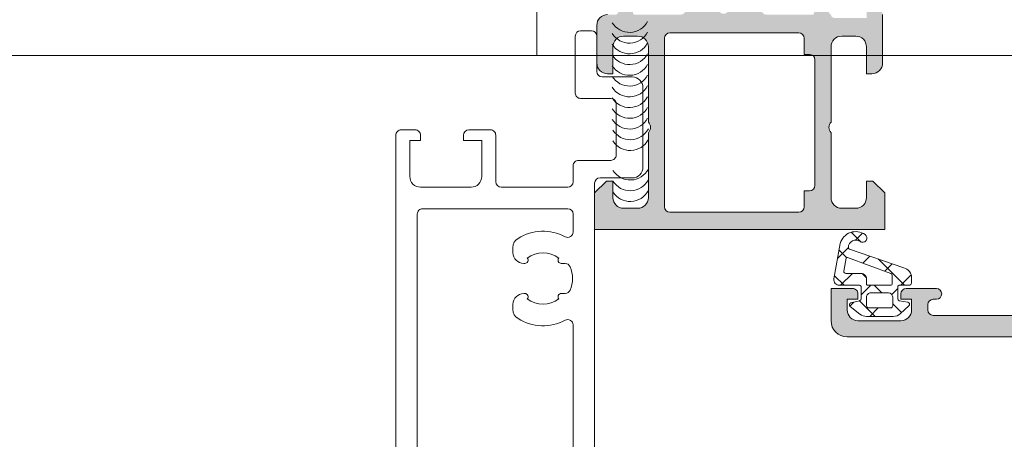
# Model space of a CAD drawing. Header units: millimetres. Extents: x 213386 to 506888, y 183055 to 450952.
# Tile 717 of 1056: x 380629 to 380721, y 342565 to 342605. Entities that reach past the tile are written whole.
import ezdxf

# ---------------------------------------------------------------- set-up
doc = ezdxf.new("R2010")
doc.units = ezdxf.units.MM
doc.layers.add('FASÁDA DETAILNÍ', color=255, linetype='Continuous', lineweight=0)
doc.layers.add('NOVA', color=255, linetype='Continuous', lineweight=0)

# ---------------------------------------------------------------- blocks, each defined once
blk = doc.blocks.new('A$C69D17D4D')
at = {"layer": 'FASÁDA DETAILNÍ'}
h = blk.add_hatch(color=256, dxfattribs=at)
edge = h.paths.add_edge_path(flags=16)
edge.add_ellipse((-17226.70545563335, 24829.51812637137), major_axis=(-0.4999740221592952, 0), ratio=1, start_angle=-0.002977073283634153, end_angle=90.00297707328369)
edge.add_line((-17226.70542965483, 24829.01815234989), (-17208.70542965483, 24829.01815234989))
edge.add_ellipse((-17208.70540367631, 24829.51812637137), major_axis=(-0.4999740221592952, 0), ratio=1, start_angle=89.99702292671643, end_angle=180.0029770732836)
edge.add_line((-17208.20542965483, 24829.51815234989), (-17208.20542965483, 24842.01815234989))
edge.add_ellipse((-17208.70545147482, 24842.0181305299), major_axis=(-0.5000218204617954, 0), ratio=1, start_angle=180.0025002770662, end_angle=269.9974997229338)
edge.add_line((-17208.70542965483, 24842.51815234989), (-17221.30848065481, 24842.51815234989))
edge.add_ellipse((-17221.30848177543, 24844.01815122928), major_axis=(-1.499998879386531, 0), ratio=1, start_angle=-4.2804329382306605e-05, end_angle=90.00004280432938, ccw=False)
edge.add_line((-17222.80848065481, 24844.01815234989), (-17222.80848065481, 24857.01814034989))
edge.add_ellipse((-17223.30848028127, 24857.01814072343), major_axis=(-0.4999996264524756, 0), ratio=1, start_angle=179.9999571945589, end_angle=270.0000428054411)
edge.add_line((-17223.30848065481, 24857.51814034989), (-17226.70542965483, 24857.51814034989))
edge.add_ellipse((-17226.70543002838, 24857.01814072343), major_axis=(-0.4999996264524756, 0), ratio=1, start_angle=-90.00004280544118, end_angle=4.280544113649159e-05)
edge.add_line((-17227.20542965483, 24857.01814034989), (-17227.20542965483, 24829.51815234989))
edge = h.paths.add_edge_path()
edge.add_line((-17256.00542465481, 24828.3181403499), (-17256.00542465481, 24831.3181403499))
edge.add_line((-17256.00542465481, 24831.3181403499), (-17254.00542465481, 24831.3181403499))
edge.add_arc((-17254.00539867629, 24830.81816632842), 0.4999740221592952, -0.002977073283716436, 90.00297707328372, ccw=False)
edge.add_line((-17253.50542465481, 24830.8181403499), (-17253.50542465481, 24830.3181403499))
edge.add_line((-17253.50542465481, 24830.3181403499), (-17254.50542465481, 24830.3181403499))
edge.add_line((-17254.50542465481, 24830.3181403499), (-17254.50542465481, 24829.3181403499))
edge.add_arc((-17253.50536052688, 24829.31820447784), 1.000064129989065, 180.0036740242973, 269.9963259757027)
edge.add_line((-17253.50542465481, 24828.3181403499), (-17249.50542465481, 24828.3181403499))
edge.add_arc((-17249.50545463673, 24829.31817033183), 1.00002998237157, 270.0017177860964, 359.9982822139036)
edge.add_line((-17248.50542465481, 24829.3181403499), (-17248.50542465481, 24830.3181403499))
edge.add_line((-17248.50542465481, 24830.3181403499), (-17249.50542465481, 24830.3181403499))
edge.add_line((-17249.50542465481, 24830.3181403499), (-17249.50542465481, 24830.8181403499))
edge.add_arc((-17249.0054190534, 24830.81813474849), 0.5000056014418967, 90.00064186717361, 179.9993581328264, ccw=False)
edge.add_line((-17249.00542465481, 24831.3181403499), (-17246.20542165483, 24831.3181403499))
edge.add_arc((-17246.20542165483, 24830.8181403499), 0.5, -90, 90, ccw=False)
edge.add_line((-17246.20542165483, 24830.3181403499), (-17246.50542465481, 24830.3181403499))
edge.add_arc((-17246.50541393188, 24829.81812962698), 0.5000107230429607, 90.00122873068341, 179.9987712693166)
edge.add_line((-17247.00542465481, 24829.8181403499), (-17247.00542465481, 24829.3181403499))
edge.add_arc((-17246.50535673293, 24829.31820827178), 0.5000679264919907, 180.0077822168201, 269.9922177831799)
edge.add_line((-17246.50542465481, 24828.8181403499), (-17235.20542965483, 24828.8181403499))
edge.add_arc((-17235.20545147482, 24829.31816216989), 0.5000218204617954, 270.0025002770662, 359.9974997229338)
edge.add_line((-17234.70542965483, 24829.3181403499), (-17234.70542965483, 24829.8181403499))
edge.add_arc((-17235.20536698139, 24829.81820302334), 0.4999373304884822, 359.9928172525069, 450.0071827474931)
edge.add_line((-17235.20542965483, 24830.3181403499), (-17235.50543265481, 24830.3181403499))
edge.add_arc((-17235.50536985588, 24830.81820314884), 0.5000628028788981, 180.0071953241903, 269.9928046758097, ccw=False)
edge.add_line((-17236.00543265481, 24830.8181403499), (-17236.00543265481, 24835.3181403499))
edge.add_arc((-17235.5054270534, 24835.31813474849), 0.5000056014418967, 90.00064186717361, 179.9993581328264, ccw=False)
edge.add_line((-17235.50543265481, 24835.8181403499), (-17234.70542965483, 24835.8181403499))
edge.add_arc((-17234.70540367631, 24835.31816632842), 0.4999740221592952, -0.002977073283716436, 90.00297707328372, ccw=False)
edge.add_line((-17234.20542965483, 24835.3181403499), (-17234.20542965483, 24833.3181403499))
edge.add_arc((-17233.70536173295, 24833.31820827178), 0.5000679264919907, 180.0077822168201, 269.9922177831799)
edge.add_line((-17233.70542965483, 24832.8181403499), (-17233.20542965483, 24832.8181403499))
edge.add_arc((-17233.20536698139, 24832.31820302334), 0.4999373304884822, -0.007182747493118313, 90.00718274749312, ccw=False)
edge.add_line((-17232.70542965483, 24832.3181403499), (-17232.70542965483, 24829.3181403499))
edge.add_arc((-17232.20537454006, 24829.31819546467), 0.5000551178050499, 180.0063149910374, 269.9936850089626)
edge.add_line((-17232.20542965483, 24828.8181403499), (-17230.50543265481, 24828.8181403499))
edge.add_arc((-17230.5054008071, 24830.31810850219), 1.499968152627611, 269.9987834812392, 360.0012165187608)
edge.add_line((-17229.00543265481, 24830.3181403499), (-17229.00543265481, 24856.3181403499))
edge.add_arc((-17229.50541179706, 24856.31816120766), 0.4999791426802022, 359.9976097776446, 450.0023902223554)
edge.add_line((-17229.50543265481, 24856.8181403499), (-17233.70542965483, 24856.8181403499))
edge.add_arc((-17233.70542405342, 24856.31813474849), 0.5000056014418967, 90.0006418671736, 179.9993581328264)
edge.add_line((-17234.20542965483, 24856.3181403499), (-17234.20542965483, 24854.3181403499))
edge.add_arc((-17234.70545147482, 24854.31816216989), 0.5000218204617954, 270.00250027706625, 359.99749972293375, ccw=False)
edge.add_line((-17234.70542965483, 24853.8181403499), (-17235.50543265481, 24853.8181403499))
edge.add_arc((-17235.50538010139, 24854.31819290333), 0.5000525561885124, 180.0060215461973, 269.9939784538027, ccw=False)
edge.add_line((-17236.00543265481, 24854.3181403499), (-17236.00543265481, 24859.31814134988))
edge.add_line((-17236.00543265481, 24859.31814134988), (-17235.78811165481, 24860.07603034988))
edge.add_arc((-17236.07649006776, 24860.15872166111), 0.2999999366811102, 343.9999757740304, 412.0951853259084)
edge.add_arc((-17235.70787951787, 24860.63214150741), 0.300000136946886, 180.0000300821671, 232.0952819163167, ccw=False)
edge.add_line((-17236.00787965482, 24860.6321413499), (-17236.00787765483, 24862.69628834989))
edge.add_arc((-17235.60787826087, 24862.69628880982), 0.399999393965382, 68.02623046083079, 180.000065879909, ccw=False)
edge.add_line((-17235.45820565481, 24863.0672303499), (-17233.43497665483, 24862.2508693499))
edge.add_arc((-17233.50981327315, 24862.06539908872), 0.199999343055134, -24.14109237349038, 68.02609214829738, ccw=False)
edge.add_line((-17233.32730565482, 24861.98360234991), (-17234.39562565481, 24859.5999173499))
edge.add_arc((-17234.21311754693, 24859.51812064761), 0.1999997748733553, 155.8589745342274, 270.8199006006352)
edge.add_line((-17234.21025565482, 24859.31814134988), (-17222.90617565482, 24859.3181403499))
edge.add_arc((-17222.89774393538, 24859.50955484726), 0.1916001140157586, 267.4777781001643, 361.0444500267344)
edge.add_line((-17222.70617565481, 24859.5130473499), (-17222.70617565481, 24859.93363134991))
edge.add_line((-17222.70617565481, 24859.93363134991), (-17224.13791065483, 24862.39924334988))
edge.add_arc((-17223.87857366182, 24862.55005504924), 0.2999997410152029, 105.9999717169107, 210.179196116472, ccw=False)
edge.add_line((-17223.96126465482, 24862.83843334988), (-17222.46910365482, 24863.26630434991))
edge.add_line((-17222.46910365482, 24863.26630434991), (-17221.60582865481, 24863.76471634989))
edge.add_arc((-17221.40582870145, 24863.41830610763), 0.4000000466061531, 3.470122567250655e-05, 119.99998843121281, ccw=False)
edge.add_line((-17221.00582865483, 24863.41830634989), (-17221.00617565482, 24859.31037534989))
edge.add_line((-17221.00617565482, 24859.31037534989), (-17221.00848065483, 24844.81831834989))
edge.add_arc((-17220.50848081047, 24844.81814022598), 0.4999998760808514, 179.9795884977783, 270.0000178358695)
edge.add_line((-17220.50848065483, 24844.3181403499), (-17215.10543865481, 24844.3181403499))
edge.add_arc((-17215.10543828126, 24844.81813997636), 0.4999996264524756, 269.9999571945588, 360.0000428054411)
edge.add_line((-17214.60543865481, 24844.8181403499), (-17214.60543865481, 24847.3181403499))
edge.add_arc((-17214.10543902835, 24847.31814072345), 0.4999996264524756, 89.99995719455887, 180.0000428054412, ccw=False)
edge.add_line((-17214.10543865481, 24847.8181403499), (-17212.80543565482, 24847.8181403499))
edge.add_arc((-17212.80541479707, 24847.31816120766), 0.4999791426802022, -0.002390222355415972, 90.00239022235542, ccw=False)
edge.add_line((-17212.30543565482, 24847.3181403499), (-17212.30543565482, 24846.8181403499))
edge.add_line((-17212.30543565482, 24846.8181403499), (-17213.30543565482, 24846.8181403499))
edge.add_line((-17213.30543565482, 24846.8181403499), (-17213.30543565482, 24845.3181403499))
edge.add_arc((-17212.30540396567, 24845.31817203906), 1.000031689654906, 180.0018155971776, 269.9981844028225)
edge.add_line((-17212.30543565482, 24844.3181403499), (-17208.30543565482, 24844.3181403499))
edge.add_arc((-17208.30550490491, 24845.31820959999), 1.000069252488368, 270.0039674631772, 359.9960325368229)
edge.add_line((-17207.30543565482, 24845.3181403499), (-17207.30543565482, 24846.8181403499))
edge.add_line((-17207.30543565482, 24846.8181403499), (-17208.30543565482, 24846.8181403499))
edge.add_line((-17208.30543565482, 24846.8181403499), (-17208.30543565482, 24847.3181403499))
edge.add_arc((-17207.80546163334, 24847.31816632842), 0.4999740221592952, 89.99702292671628, 180.0029770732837, ccw=False)
edge.add_line((-17207.80543565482, 24847.8181403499), (-17206.50543265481, 24847.8181403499))
edge.add_arc((-17206.50543825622, 24847.31813474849), 0.5000056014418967, 0.000641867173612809, 89.99935813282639, ccw=False)
edge.add_line((-17206.00543265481, 24847.3181403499), (-17206.00543265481, 24828.3181403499))
edge.add_arc((-17207.50540336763, 24828.31811106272), 1.49997071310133, -90.00111870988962, 0.001118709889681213, ccw=False)
edge.add_line((-17207.50543265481, 24826.8181403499), (-17254.50542465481, 24826.8181403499))
edge.add_arc((-17254.50536431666, 24828.31820068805), 1.50006033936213, 180.0023046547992, 269.99769534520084, ccw=False)
h = blk.add_hatch(color=256, dxfattribs=at)
edge = h.paths.add_edge_path()
edge.add_arc((-17274.30527375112, 24856.93811970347), 0.120000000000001, 180.0000000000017, 270.00000000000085, ccw=False)
edge.add_line((-17274.42527375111, 24856.93811970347), (-17274.42527375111, 24859.69811770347))
edge.add_arc((-17274.7252737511, 24859.69811770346), 0.3000000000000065, 360, 449.9999999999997)
edge.add_line((-17274.7252737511, 24859.99811770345), (-17275.70524807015, 24859.99811770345))
edge.add_arc((-17275.70524807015, 24859.69811770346), 0.3000000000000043, 89.99999999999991, 180)
edge.add_line((-17276.00524807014, 24859.69811770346), (-17276.00524807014, 24857.81810670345))
edge.add_arc((-17276.08411516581, 24857.55056336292), 0.2789255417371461, -1.1628700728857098, 73.57540544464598, ccw=False)
edge.add_line((-17275.80524707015, 24857.54490270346), (-17275.80524707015, 24857.09130870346))
edge.add_arc((-17276.08408451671, 24857.08564029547), 0.2788950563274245, -73.58012358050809, 1.1645893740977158, ccw=False)
edge.add_line((-17276.00524807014, 24856.81811970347), (-17276.80542278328, 24856.81811970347))
edge.add_arc((-17276.80542278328, 24855.81811970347), 0.9999999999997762, 89.99999999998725, 179.9999999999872)
edge.add_line((-17277.80542278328, 24855.81811970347), (-17277.80542278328, 24852.3181123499))
edge.add_arc((-17276.80540296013, 24852.31813217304), 1.000019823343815, 180.0011357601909, 269.9988642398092)
edge.add_line((-17276.80542278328, 24851.31811234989), (-17276.30542278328, 24851.31811234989))
edge.add_line((-17276.30542278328, 24851.31811234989), (-17276.30542278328, 24853.81811234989))
edge.add_arc((-17275.30537739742, 24853.81806696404), 1.000045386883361, 90.0026002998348, 179.9973997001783, ccw=False)
edge.add_line((-17275.30542278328, 24854.81811234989), (-17274.00540447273, 24854.81811234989))
edge.add_arc((-17274.00545697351, 24853.81805984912), 1.000052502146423, 0.003007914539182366, 89.99699208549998, ccw=False)
edge.add_line((-17273.00540447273, 24853.81811234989), (-17273.00540447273, 24846.81811234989))
edge.add_arc((-17273.53052622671, 24846.31811234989), 0.7250881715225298, -43.59618388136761, 43.59618388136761, ccw=False)
edge.add_line((-17273.00540447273, 24845.81811234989), (-17273.00540447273, 24839.78402421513))
edge.add_arc((-17274.00545697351, 24839.78407671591), 1.000052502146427, 270.0030079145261, 359.9969920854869, ccw=False)
edge.add_line((-17274.00540447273, 24838.78402421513), (-17275.30542278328, 24838.78402421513))
edge.add_arc((-17275.30537739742, 24839.78406960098), 1.000045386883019, 180.0026002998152, 269.9973997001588, ccw=False)
edge.add_line((-17276.30542278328, 24839.78402421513), (-17276.30542278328, 24841.31811234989))
edge.add_line((-17276.30542278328, 24841.31811234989), (-17276.90542888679, 24841.31811234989))
edge.add_line((-17276.90542888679, 24841.31811234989), (-17278.00540447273, 24840.21810624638))
edge.add_line((-17278.00540447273, 24840.21810624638), (-17278.00540447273, 24836.81811234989))
edge.add_line((-17278.00540447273, 24836.81811234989), (-17251.00550365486, 24836.81811234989))
edge.add_line((-17251.00550365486, 24836.81811234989), (-17251.00550365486, 24840.21810624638))
edge.add_line((-17251.00550365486, 24840.21810624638), (-17252.1054792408, 24841.31811234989))
edge.add_line((-17252.1054792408, 24841.31811234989), (-17252.70548534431, 24841.31811234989))
edge.add_line((-17252.70548534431, 24841.31811234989), (-17252.70548534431, 24839.78402421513))
edge.add_arc((-17253.70553073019, 24839.78406960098), 1.000045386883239, 270.0026002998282, 359.9973997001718, ccw=False)
edge.add_line((-17253.70548534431, 24838.78402421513), (-17255.00550365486, 24838.78402421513))
edge.add_arc((-17255.00545115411, 24839.78407671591), 1.000052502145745, 180.0030079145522, 269.99699208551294, ccw=False)
edge.add_line((-17256.00550365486, 24839.78402421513), (-17256.00550365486, 24845.81811234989))
edge.add_arc((-17255.48038190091, 24846.31811234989), 0.7250881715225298, 136.4038161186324, 223.5961838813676, ccw=False)
edge.add_line((-17256.00550365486, 24846.81811234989), (-17256.00550365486, 24853.81811234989))
edge.add_arc((-17255.00545115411, 24853.81805984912), 1.000052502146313, 90.00300791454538, 179.99699208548, ccw=False)
edge.add_line((-17255.00550365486, 24854.81811234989), (-17253.70548534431, 24854.81811234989))
edge.add_arc((-17253.70553073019, 24853.81806696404), 1.000045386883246, 0.0026002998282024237, 89.9973997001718, ccw=False)
edge.add_line((-17252.70548534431, 24853.81811234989), (-17252.70548534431, 24851.31811234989))
edge.add_line((-17252.70548534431, 24851.31811234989), (-17252.20548534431, 24851.31811234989))
edge.add_arc((-17252.20550516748, 24852.31813217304), 1.000019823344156, 270.0011357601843, 359.9988642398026)
edge.add_line((-17251.20548534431, 24852.31811234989), (-17251.20548534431, 24856.81811234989))
edge.add_arc((-17251.70547502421, 24856.81812267), 0.4999896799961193, 359.9988173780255, 450.0011826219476)
edge.add_line((-17251.70548534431, 24857.31811234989), (-17252.70548534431, 24857.31811234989))
edge.add_line((-17252.70548534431, 24857.31811234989), (-17252.70548534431, 24856.51810929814))
edge.add_line((-17252.70548534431, 24856.51810929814), (-17255.7055006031, 24856.51810929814))
edge.add_arc((-17255.70550329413, 24856.81811701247), 0.3000077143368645, 179.9994860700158, 270.00051393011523, ccw=False)
edge.add_arc((-17255.9266745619, 24857.08564029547), 0.2788950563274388, 178.8354106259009, 253.5801235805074, ccw=False)
edge.add_line((-17256.20551200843, 24857.09130870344), (-17256.20551200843, 24857.54490270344))
edge.add_arc((-17255.9266439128, 24857.55056336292), 0.2789255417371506, 106.42459455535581, 181.1628700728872, ccw=False)
edge.add_line((-17256.00551100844, 24857.81810670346), (-17256.00551100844, 24859.69811770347))
edge.add_arc((-17256.30551100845, 24859.69811770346), 0.3000000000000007, 359.9999999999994, 449.9999999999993)
edge.add_line((-17256.30551100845, 24859.99811770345), (-17257.2854853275, 24859.99811770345))
edge.add_arc((-17257.28548532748, 24859.69811770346), 0.3000000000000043, 90.00000000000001, 180)
edge.add_line((-17257.58548532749, 24859.69811770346), (-17257.58548532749, 24856.93811970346))
edge.add_arc((-17257.70548532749, 24856.93811970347), 0.1200000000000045, 270, 359.9999999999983, ccw=False)
edge.add_line((-17257.70548532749, 24856.81811970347), (-17262.00551100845, 24856.81811970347))
edge.add_arc((-17262.00551100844, 24857.31811970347), 0.4999999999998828, 180.000000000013, 270.0000000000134, ccw=False)
edge.add_line((-17262.50551100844, 24857.31811970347), (-17262.50551100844, 24858.01811970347))
edge.add_line((-17262.50551100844, 24858.01811970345), (-17261.12401555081, 24860.41094002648))
edge.add_arc((-17261.24363079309, 24860.47999991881), 0.1381197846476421, 329.9999999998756, 457.702437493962)
edge.add_arc((-17260.7960124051, 24855.63864868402), 4.999999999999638, 95.34922800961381, 161.2905992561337)
edge.add_arc((-17266.0053795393, 24857.40287487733), 0.5000000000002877, 198.7094007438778, 341.2905992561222, ccw=False)
edge.add_arc((-17271.2147466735, 24855.63864868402), 4.999999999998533, 18.70940074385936, 84.65077199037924)
edge.add_arc((-17270.76712828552, 24860.47999991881), 0.1381197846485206, 82.29756250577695, 209.9999999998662)
edge.add_line((-17270.88674352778, 24860.41094002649), (-17269.50524807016, 24858.01811970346))
edge.add_line((-17269.50524807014, 24858.01811970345), (-17269.50524807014, 24857.31811970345))
edge.add_arc((-17270.00524807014, 24857.31811970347), 0.5000000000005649, 269.9999999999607, 359.9999999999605, ccw=False)
edge.add_line((-17270.00524807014, 24856.81811970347), (-17274.3052737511, 24856.81811970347))
edge = h.paths.add_edge_path(flags=16)
edge.add_arc((-17259.00549602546, 24838.91811845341), 0.5, 270, 360, ccw=False)
edge.add_line((-17259.00549602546, 24838.41811845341), (-17271.00540447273, 24838.41811845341))
edge.add_arc((-17271.00540447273, 24838.91811845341), 0.5, 180, 270, ccw=False)
edge.add_line((-17271.50540447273, 24838.91811845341), (-17271.50540447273, 24854.61810014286))
edge.add_arc((-17271.00540447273, 24854.61810014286), 0.5, 90, 180, ccw=False)
edge.add_line((-17271.00540447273, 24855.11810014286), (-17259.00549602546, 24855.11810014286))
edge.add_arc((-17259.00549602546, 24854.61810014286), 0.5, 0, 90, ccw=False)
edge.add_line((-17258.50549602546, 24854.61810014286), (-17258.50549602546, 24853.11810014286))
edge.add_line((-17258.50549602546, 24853.11810014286), (-17258.00549602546, 24853.11810014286))
edge.add_arc((-17258.00549602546, 24852.61810014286), 0.5000000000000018, 3.979039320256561e-13, 90, ccw=False)
edge.add_line((-17257.50549602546, 24852.61810014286), (-17257.50549602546, 24840.91811845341))
edge.add_arc((-17258.00549602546, 24840.91811845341), 0.5, 270, 359.9999999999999, ccw=False)
edge.add_line((-17258.00549602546, 24840.41811845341), (-17258.50549602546, 24840.41811845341))
edge.add_line((-17258.50549602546, 24840.41811845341), (-17258.50549602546, 24838.91811845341))
h = blk.add_hatch(dxfattribs=at)
h.set_pattern_fill('ANSI37', color=256, scale=0.625, angle=90, style=0)
h.set_pattern_definition([(135, (-4457.505283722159, 0), (-1.403165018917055, -1.403165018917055), []), (225, (-4457.505283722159, 0), (1.403165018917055, -1.403165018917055), [])])
edge = h.paths.add_edge_path(flags=16)
edge.add_ellipse((-17253.20318961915, 24832.22032549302), major_axis=(-0.4977897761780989, 0), ratio=1, start_angle=179.8074202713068, end_angle=270.2547220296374, ccw=False)
edge.add_line((-17252.70540265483, 24832.2186523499), (-17252.70540265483, 24831.7181333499))
edge.add_ellipse((-17252.60541890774, 24831.71811909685), major_axis=(-0.09998374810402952, 0), ratio=1, start_angle=-0.008167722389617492, end_angle=90.00874069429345)
edge.add_line((-17252.60540365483, 24831.61813534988), (-17250.4049736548, 24831.61813134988))
edge.add_ellipse((-17250.40497631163, 24831.71813600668), major_axis=(-0.1000046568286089, 0), ratio=1, start_angle=90.00152218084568, end_angle=179.9984778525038)
edge.add_line((-17250.30497165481, 24831.7181333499), (-17250.30497165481, 24832.5300753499))
edge.add_ellipse((-17250.50497827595, 24832.53006687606), major_axis=(-0.2000066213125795, 0), ratio=1, start_angle=180.0024274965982, end_angle=254.3113846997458)
edge.add_line((-17250.45089465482, 24832.72262234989), (-17254.46903565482, 24834.20994734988))
edge.add_ellipse((-17254.5037491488, 24834.1161658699), major_axis=(-0.09999996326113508, 0), ratio=1, start_angle=249.6878171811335, end_angle=349.6777158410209)
edge.add_line((-17254.60213065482, 24834.13408434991), (-17254.82241365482, 24832.92461534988))
edge.add_ellipse((-17254.62252328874, 24832.91810665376), major_axis=(-0.1999963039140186, 0), ratio=1, start_angle=-1.864967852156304, end_angle=90.0010410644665)
edge.add_line((-17254.6225196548, 24832.7181103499), (-17253.20540265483, 24832.7181103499))
edge = h.paths.add_edge_path(flags=16)
edge.add_ellipse((-17252.50540148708, 24829.71812151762), major_axis=(-0.2000001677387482, 0), ratio=1, start_angle=-0.0002384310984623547, end_angle=90.00023842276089)
edge.add_line((-17252.50540065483, 24829.51812134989), (-17250.47094365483, 24829.51812534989))
edge.add_ellipse((-17250.47093893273, 24829.71812062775), major_axis=(-0.1999952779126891, 0), ratio=1, start_angle=89.99864718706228, end_angle=180.0004933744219)
edge.add_line((-17250.27094365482, 24829.71812234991), (-17250.27094365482, 24830.51813234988))
edge.add_ellipse((-17250.67095446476, 24830.51812354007), major_axis=(-0.4000108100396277, 0), ratio=1, start_angle=180.0012618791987, end_angle=269.9980219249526)
edge.add_line((-17250.67094065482, 24830.91813434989), (-17252.30540365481, 24830.91813434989))
edge.add_ellipse((-17252.3054067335, 24830.51813942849), major_axis=(-0.3999949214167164, 0), ratio=1, start_angle=-90.00044099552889, end_angle=0.001013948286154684)
edge.add_line((-17252.70540165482, 24830.51813234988), (-17252.70540165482, 24829.71812234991))
edge = h.paths.add_edge_path()
edge.add_arc((-17254.10539355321, 24829.79467346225), 0.2000083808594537, 105.00151948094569, 229.9976842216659, ccw=False)
edge.add_line((-17254.15716465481, 24829.98786534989), (-17253.35363965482, 24830.17839934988))
edge.add_arc((-17253.40541604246, 24830.37159293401), 0.2000113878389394, 285.0028563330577, 359.9972545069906)
edge.add_line((-17253.20540465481, 24830.37158334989), (-17253.20540465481, 24831.4681333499))
edge.add_arc((-17253.35539230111, 24831.46814370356), 0.1499876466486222, 359.9960448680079, 450.003955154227)
edge.add_line((-17253.35540265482, 24831.61813134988), (-17255.2382736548, 24831.61812334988))
edge.add_arc((-17255.23827556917, 24832.11812322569), 0.4999998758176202, 170.0664277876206, 270.0002193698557, ccw=False)
edge.add_line((-17255.73077965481, 24832.2043763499), (-17255.14939065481, 24835.52410234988))
edge.add_arc((-17253.70540512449, 24835.1180280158), 1.499996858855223, 54.91244600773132, 164.2930755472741, ccw=False)
edge.add_arc((-17253.0730981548, 24836.0181308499), 0.3999981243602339, -125.08800412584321, 54.911995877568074, ccw=False)
edge.add_arc((-17253.70761971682, 24835.136831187), 0.6860034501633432, 53.85881442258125, 179.5156416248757)
edge.add_arc((-17254.24449609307, 24835.12301100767), 0.1503878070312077, 172.5039217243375, 250.9838490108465)
edge.add_line((-17254.29349765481, 24834.9808303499), (-17249.24727165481, 24833.2531483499))
edge.add_arc((-17249.50539280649, 24832.2870563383), 0.999980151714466, -0.0005723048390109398, 75.04108906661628, ccw=False)
edge.add_line((-17248.50541265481, 24832.2870463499), (-17248.50540065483, 24831.91814134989))
edge.add_arc((-17248.80542038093, 24831.91816207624), 0.3000197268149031, 270.00319424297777, 359.99604181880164, ccw=False)
edge.add_line((-17248.80540365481, 24831.61814234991), (-17249.65541865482, 24831.61814234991))
edge.add_arc((-17249.65543156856, 24831.46815826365), 0.1499840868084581, 89.99506678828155, 180.0049332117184)
edge.add_line((-17249.80541565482, 24831.46814534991), (-17249.80540465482, 24830.37158334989))
edge.add_arc((-17249.60539006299, 24830.37159246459), 0.2000145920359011, 180.0026109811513, 254.9976256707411)
edge.add_line((-17249.65716565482, 24830.17839534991), (-17248.85379365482, 24830.04930134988))
edge.add_arc((-17248.90551806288, 24829.85612550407), 0.1999808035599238, -45.00744441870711, 75.01021291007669, ccw=False)
edge.add_line((-17248.76412865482, 24829.71469934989), (-17249.53999865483, 24828.9881803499))
edge.add_arc((-17250.22350906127, 24829.71812197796), 1.000000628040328, 269.9999659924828, 313.1185376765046, ccw=False)
edge.add_line((-17250.22350965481, 24828.7181213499), (-17252.70214265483, 24828.7181213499))
edge.add_arc((-17252.70214160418, 24829.71812425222), 1.000002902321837, 232.1722069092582, 269.9999398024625, ccw=False)
edge.add_line((-17253.31543365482, 24828.9282643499), (-17254.23396265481, 24829.64146334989))
for p, q in [((-17283.39373368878, 24859.00002419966), (-17283.39373368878, 24853.00002419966)), ((-17251.20548534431, 24852.31811234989), (-17251.20548534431, 24856.81811234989)), ((-17277.80542278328, 24855.81811970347), (-17277.80542278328, 24852.31811234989)), ((-17275.30542278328, 24854.81811234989), (-17274.00540447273, 24854.81811234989)), ((-17271.50540447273, 24838.91811845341), (-17271.50540447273, 24854.61810014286)), ((-17271.00540447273, 24855.11810014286), (-17259.00549602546, 24855.11810014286)), ((-17258.50549602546, 24854.61810014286), (-17258.50549602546, 24853.11810014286)), ((-17255.00550365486, 24854.81811234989), (-17253.70548534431, 24854.81811234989)), ((-17276.30542278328, 24851.31811234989), (-17276.30542278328, 24853.81811234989)), ((-17273.00540447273, 24853.81811234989), (-17273.00540447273, 24846.81811234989)), ((-17256.00550365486, 24846.81811234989), (-17256.00550365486, 24853.81811234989)), ((-17252.70548534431, 24853.81811234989), (-17252.70548534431, 24851.31811234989)), ((-11879.50012068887, 24853.00002420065), (-24919.00002156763, 24853.00002418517)), ((-17215.83090494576, 24853.00002420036), (-17688.49992168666, 24853.00002420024)), ((-17258.50549602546, 24853.11810014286), (-17258.00549602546, 24853.11810014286)), ((-17257.50549602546, 24852.61810014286), (-17257.50549602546, 24840.91811845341)), ((-17276.80542278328, 24851.31811234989), (-17276.30542278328, 24851.31811234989)), ((-17252.70548534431, 24851.31811234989), (-17252.20548534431, 24851.31811234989)), ((-17273.00540447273, 24845.81811234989), (-17273.00540447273, 24839.78402421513)), ((-17256.00550365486, 24839.78402421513), (-17256.00550365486, 24845.81811234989)), ((-17276.90542888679, 24841.31811234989), (-17278.00540447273, 24840.21810624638)), ((-17276.30542278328, 24841.31811234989), (-17276.90542888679, 24841.31811234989)), ((-17276.30542278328, 24839.78402421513), (-17276.30542278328, 24841.31811234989)), ((-17252.1054792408, 24841.31811234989), (-17252.70548534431, 24841.31811234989)), ((-17252.70548534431, 24841.31811234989), (-17252.70548534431, 24839.78402421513)), ((-17251.00550365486, 24840.21810624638), (-17252.1054792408, 24841.31811234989)), ((-17278.00540447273, 24840.21810624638), (-17278.00540447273, 24836.81811234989)), ((-17258.00549602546, 24840.41811845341), (-17258.50549602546, 24840.41811845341)), ((-17258.50549602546, 24840.41811845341), (-17258.50549602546, 24838.91811845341)), ((-17251.00550365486, 24836.81811234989), (-17251.00550365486, 24840.21810624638)), ((-17274.00540447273, 24838.78402421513), (-17275.30542278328, 24838.78402421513)), ((-17253.70548534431, 24838.78402421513), (-17255.00550365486, 24838.78402421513)), ((-17259.00549602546, 24838.41811845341), (-17271.00540447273, 24838.41811845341)), ((-17278.00540447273, 24836.81811234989), (-17251.00550365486, 24836.81811234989))]:
    blk.add_line(p, q, dxfattribs=at)
for points in [[(-17207.50543265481, 24826.8181403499), (-17254.50542465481, 24826.8181403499), (-17254.50542465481, 24826.8181403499, -0.41419), (-17256.00542465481, 24828.3181403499), (-17256.00542465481, 24828.3181403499), (-17256.00542465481, 24831.3181403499), (-17254.00542465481, 24831.3181403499), (-17254.00542465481, 24831.3181403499, -0.414244), (-17253.50542465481, 24830.8181403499), (-17253.50542465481, 24830.3181403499), (-17254.50542465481, 24830.3181403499), (-17254.50542465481, 24829.3181403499), (-17254.50542465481, 24829.3181403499, 0.414176), (-17253.50542465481, 24828.3181403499), (-17249.50542465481, 24828.3181403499), (-17249.50542465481, 24828.3181403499, 0.414196), (-17248.50542465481, 24829.3181403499), (-17248.50542465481, 24830.3181403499), (-17249.50542465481, 24830.3181403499), (-17249.50542465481, 24830.8181403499), (-17249.50542465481, 24830.8181403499, -0.414207), (-17249.00542465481, 24831.3181403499), (-17246.20542165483, 24831.3181403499), (-17246.20542165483, 24831.3181403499, -1), (-17246.20542165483, 24830.3181403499), (-17246.50542465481, 24830.3181403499), (-17246.50542465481, 24830.3181403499, 0.414201), (-17247.00542465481, 24829.8181403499), (-17247.00542465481, 24829.3181403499), (-17247.00542465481, 24829.3181403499, 0.414134), (-17246.50542465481, 24828.8181403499), (-17235.20542965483, 24828.8181403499)], [(-17278.00540447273, 24722.58197171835), (-17278.00540447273, 24841.11811234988, -0.414213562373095), (-17277.50540447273, 24841.61811234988), (-17274.50540447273, 24841.61811234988, 0.414213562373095), (-17273.50540447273, 24842.61811234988), (-17273.50540447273, 24850.01811235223, 0.4142135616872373), (-17274.5054044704, 24851.01811235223), (-17277.30540447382, 24851.01811235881, -0.4142135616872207), (-17277.80540447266, 24851.51811235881), (-17277.80540447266, 24854.81811234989, 0.414213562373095), (-17278.30540447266, 24855.31811234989), (-17279.30540447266, 24855.31811234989, 0.414213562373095), (-17279.80540447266, 24854.81811234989), (-17279.80540448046, 24849.51811039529, 0.4142135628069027), (-17279.30540448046, 24849.01811039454), (-17276.50540441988, 24849.01811039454, -0.4142135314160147), (-17276.00540447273, 24848.51811039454), (-17276.00540447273, 24843.75206129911, -0.4142135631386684), (-17276.50540447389, 24843.25206129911), (-17279.50540447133, 24843.25206130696, 0.4142135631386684), (-17280.00540447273, 24842.75206130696), (-17280.00540447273, 24841.25206179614, -0.414213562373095), (-17280.50540447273, 24840.75206179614), (-17286.70530030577, 24840.75206179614, -0.414213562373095), (-17287.20530030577, 24841.25206179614), (-17287.20530030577, 24845.58867783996, 0.4142140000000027), (-17287.70530030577, 24846.08867783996), (-17289.70530230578, 24846.08867783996, 0.4142009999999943), (-17290.20530230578, 24845.58867783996), (-17290.20530230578, 24845.08867783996), (-17288.50530230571, 24845.08867783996), (-17288.50530230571, 24841.75206179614, -0.4142140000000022), (-17289.50530230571, 24840.75206179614), (-17294.20530230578, 24840.75206179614, -0.4142140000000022), (-17295.20530230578, 24841.75206179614), (-17295.20530230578, 24845.08867783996), (-17294.20530230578, 24845.08867783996), (-17294.20530230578, 24845.58867783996, 0.4142200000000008), (-17294.70529430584, 24846.08867783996), (-17296.00530530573, 24846.08867783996, 0.4142140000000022), (-17296.50530530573, 24845.58867783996), (-17296.50530495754, 24722.58197171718, 0.4142135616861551)], [(-17294.50530496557, 24724.58197171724), (-17294.50530528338, 24838.25206213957, -0.4142136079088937), (-17294.00530520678, 24838.75206214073), (-17280.50540439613, 24838.75206007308, -0.4142135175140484), (-17280.00540447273, 24838.25206007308), (-17280.00540447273, 24836.57800232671, -0.5657414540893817), (-17280.74009835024, 24836.13650625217, 0.2677634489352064), (-17285.13481623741, 24835.98414682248, 0.2587771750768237), (-17285.60540447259, 24835.1357818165), (-17285.60540447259, 24834.65134079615, 0.414213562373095), (-17284.60540447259, 24833.65134079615), (-17284.49951190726, 24833.65134079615, 0.6451800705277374), (-17284.27419213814, 24834.14940897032, -0.3417320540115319), (-17281.3366168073, 24834.14940897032, 0.645180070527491), (-17281.11129703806, 24833.65134079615), (-17280.74324540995, 24833.65134079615, -0.2982166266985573), (-17280.28498784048, 24833.35134079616, -0.2087121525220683), (-17280.28498784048, 24831.15134079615, -0.29821662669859), (-17280.74324540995, 24830.85134079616), (-17281.11129703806, 24830.85134079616, 0.6451800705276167), (-17281.3366168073, 24830.35327262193, -0.3417320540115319), (-17284.27419213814, 24830.35327262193, 0.6451800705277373), (-17284.49951190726, 24830.85134079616), (-17284.60540447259, 24830.85134079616, 0.4142135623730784), (-17285.60540447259, 24829.85134079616), (-17285.60540447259, 24829.36689977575, 0.258777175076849), (-17285.13481623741, 24828.51853476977, 0.2677634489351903), (-17280.74009835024, 24828.36617534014, -0.5657414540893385), (-17280.00540447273, 24827.92467926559), (-17280.00540447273, 24733.89863324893, -0.5657414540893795)]]:
    blk.add_lwpolyline(points, format="xyb", dxfattribs=at)
blk.add_lwpolyline([(-17254.23396265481, 24829.64146334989, -0.606792), (-17254.15716465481, 24829.98786534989), (-17253.35363965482, 24830.17839934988), (-17253.35363965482, 24830.17839934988, 0.339427), (-17253.20540465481, 24830.37158334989), (-17253.20540465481, 24831.4681333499), (-17253.20540465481, 24831.4681333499, 0.414254), (-17253.35540265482, 24831.61813134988), (-17255.2382736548, 24831.61812334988), (-17255.2382736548, 24831.61812334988, -0.465956), (-17255.73077965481, 24832.2043763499), (-17255.14939065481, 24835.52410234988), (-17255.14939065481, 24835.52410234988, -0.517137), (-17252.84316565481, 24836.3454373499, -1), (-17253.30303065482, 24835.69082434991, 0.610743), (-17254.3935986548, 24835.1426303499, 0.356477), (-17254.29349765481, 24834.9808303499), (-17249.24727165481, 24833.2531483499), (-17249.24727165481, 24833.2531483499, -0.339657), (-17248.50541265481, 24832.2870463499), (-17248.50540065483, 24831.91814134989), (-17248.50540065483, 24831.91814134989, -0.414177), (-17248.80540365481, 24831.61814234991), (-17249.65541865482, 24831.61814234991), (-17249.65541865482, 24831.61814234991, 0.414264), (-17249.80541565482, 24831.46814534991), (-17249.80540465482, 24830.37158334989), (-17249.80540465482, 24830.37158334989, 0.33943), (-17249.65716565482, 24830.17839534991), (-17248.85379365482, 24830.04930134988), (-17248.85379365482, 24830.04930134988, -0.577453), (-17248.76412865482, 24829.71469934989), (-17249.53999865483, 24828.9881803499), (-17249.53999865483, 24828.9881803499, -0.190392), (-17250.22350965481, 24828.7181213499), (-17252.70214265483, 24828.7181213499), (-17252.70214265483, 24828.7181213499, -0.16657), (-17253.31543365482, 24828.9282643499), (-17254.23396265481, 24829.64146334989)], format="xyb", close=True, dxfattribs=at)
at = {"layer": 'FASÁDA DETAILNÍ', "extrusion": (0, 0, -1)}
for points in [[(17253.20540265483, 24832.7181103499, 0.416502), (17252.70540265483, 24832.2186523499), (17252.70540265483, 24831.7181333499), (17252.70540265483, 24831.7181333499, -0.4143), (17252.60540365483, 24831.61813534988), (17250.4049736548, 24831.61813134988), (17250.4049736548, 24831.61813134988, -0.414198), (17250.30497165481, 24831.7181333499), (17250.30497165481, 24832.5300753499), (17250.30497165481, 24832.5300753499, -0.336095), (17250.45089465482, 24832.72262234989), (17254.46903565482, 24834.20994734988), (17254.46903565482, 24834.20994734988, -0.466254), (17254.60213065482, 24834.13408434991), (17254.82241365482, 24832.92461534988), (17254.82241365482, 24832.92461534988, -0.423785), (17254.6225196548, 24832.7181103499), (17253.20540265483, 24832.7181103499)], [(17252.70540165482, 24829.71812234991, -0.414216), (17252.50540065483, 24829.51812134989), (17250.47094365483, 24829.51812534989), (17250.47094365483, 24829.51812534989, -0.414223), (17250.27094365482, 24829.71812234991), (17250.27094365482, 24830.51813234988), (17250.27094365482, 24830.51813234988, -0.414197), (17250.67094065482, 24830.91813434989), (17252.30540365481, 24830.91813434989), (17252.30540365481, 24830.91813434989, -0.414221), (17252.70540165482, 24830.51813234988), (17252.70540165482, 24829.71812234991)]]:
    blk.add_lwpolyline(points, format="xyb", close=True, dxfattribs=at)
at = {"layer": 'FASÁDA DETAILNÍ'}
for centre, radius, start, end in [((-17276.80542278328, 24855.81811970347), 0.9999999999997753, 90, 180), ((-17274.75681408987, 24857.07409028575), 1.906465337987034, 212.0320455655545, 332.0320455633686), ((-17274.75681408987, 24856.07409028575), 1.906465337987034, 212.0320455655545, 332.0320455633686), ((-17275.30537739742, 24853.81806696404), 1.000045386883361, 90.00260029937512, 179.9973997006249), ((-17274.00545697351, 24853.81805984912), 1.000052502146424, 0.003007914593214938, 89.99699208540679), ((-17271.00540447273, 24854.61810014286), 0.5, 90, 180), ((-17259.00549602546, 24854.61810014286), 0.5, 0, 90), ((-17255.00545115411, 24853.81805984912), 1.000052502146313, 90.00300791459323, 179.9969920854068), ((-17253.70553073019, 24853.81806696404), 1.000045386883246, 0.002600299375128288, 89.99739970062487), ((-17274.75681408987, 24855.07409028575), 1.906465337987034, 212.0320455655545, 332.0320455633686), ((-17274.75681408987, 24854.07409028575), 1.906465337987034, 212.0320455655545, 332.0320455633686), ((-17258.00549602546, 24852.61810014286), 0.5000000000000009, 0, 90), ((-17276.80540296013, 24852.31813217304), 1.000019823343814, 180.001135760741, 269.998864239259), ((-17274.75681408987, 24853.07409028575), 1.906465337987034, 212.0320455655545, 332.0320455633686), ((-17252.20550516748, 24852.31813217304), 1.000019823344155, 270.001135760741, 359.998864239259), ((-17274.75681408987, 24852.07409028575), 1.906465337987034, 212.0320455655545, 332.0320455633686), ((-17274.75681408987, 24851.07409028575), 1.906465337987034, 212.0320455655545, 332.0320455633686), ((-17274.75681408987, 24850.07409028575), 1.906465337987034, 212.0320455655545, 332.0320455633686), ((-17274.75681408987, 24849.07409028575), 1.906465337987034, 212.0320455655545, 332.0320455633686), ((-17274.75681408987, 24848.07409028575), 1.906465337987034, 212.0320455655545, 332.0320455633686), ((-17274.689213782, 24847.07528916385), 1.906465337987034, 212.0320455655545, 332.0320455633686), ((-17273.53052622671, 24846.31811234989), 0.7250881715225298, 316.4038161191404, 43.59618388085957), ((-17255.48038190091, 24846.31811234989), 0.7250881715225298, 136.4038161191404, 223.5961838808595), ((-17274.689213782, 24846.07528916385), 1.906465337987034, 212.0320455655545, 332.0320455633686), ((-17274.689213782, 24843.32928916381), 1.906465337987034, 212.0320455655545, 332.0320455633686), ((-17274.689213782, 24842.32928916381), 1.906465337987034, 212.0320455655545, 332.0320455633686), ((-17258.00549602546, 24840.91811845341), 0.4999999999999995, 270, 0), ((-17274.689213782, 24841.32928916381), 1.906465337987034, 212.0320455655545, 332.0320455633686), ((-17275.30537739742, 24839.78406960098), 1.000045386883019, 180.0026002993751, 269.9973997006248), ((-17274.00545697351, 24839.78407671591), 1.000052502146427, 270.0030079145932, 359.9969920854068), ((-17255.00545115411, 24839.78407671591), 1.000052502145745, 180.0030079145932, 269.9969920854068), ((-17253.70553073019, 24839.78406960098), 1.000045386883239, 270.0026002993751, 359.9973997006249), ((-17271.00540447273, 24838.91811845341), 0.5, 180, 270), ((-17259.00549602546, 24838.91811845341), 0.5, 270, 0)]:
    blk.add_arc(centre, radius, start, end, dxfattribs=at)

msp = doc.modelspace()

# ---------------------------------------------------------------- block references
at = {"layer": 'NOVA', "ltscale": 300}
msp.add_blockref('A$C69D17D4D', (397960.6382589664, 317748.1544064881), dxfattribs=at)

doc.saveas('drawing.dxf')
